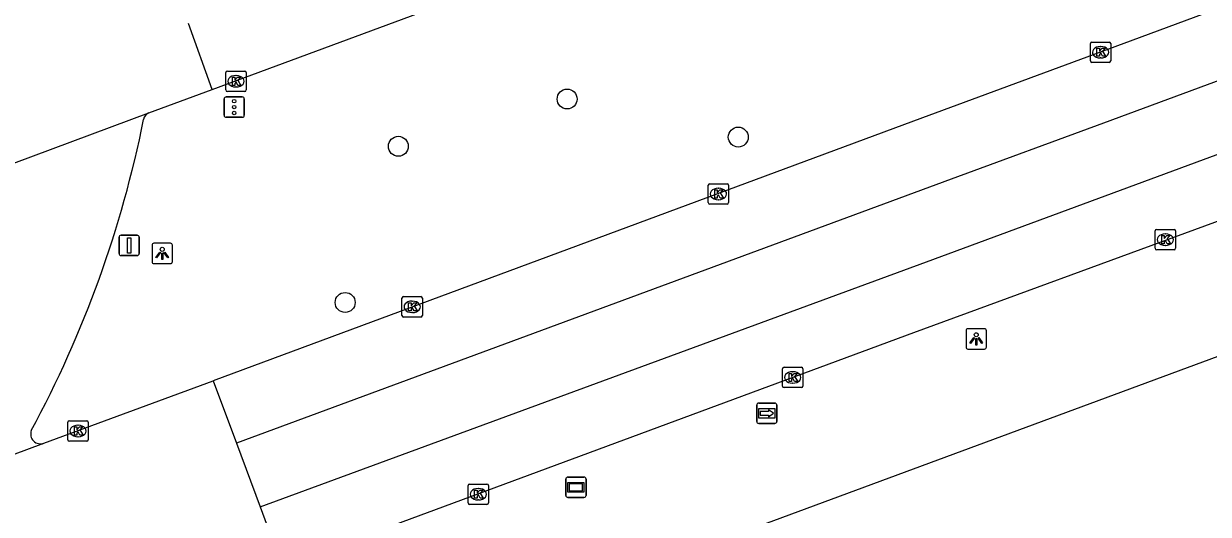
# Model space of a CAD drawing. Extents: x 160806 to 161707, y 383697 to 384148.
# Drawn here: x 160956.3 to 161014.5, y 383811.4 to 383835.4 of the extents above; entities that cross this region are included whole.
import ezdxf

# ---------------------------------------------------------------- set-up
doc = ezdxf.new("R2010")
doc.units = 0
for name, color, linetype in [('IMGEO_Boom', 7, 'Continuous'), ('IMGEO_Kolk', 7, 'Continuous'), ('IMGEO_Lichtpunt', 7, 'Continuous'), ('IMGEO_Reclamebord', 7, 'Continuous'), ('IMGEO_Rijbaan_lokaal_gesloten', 7, 'Continuous'), ('IMGEO_Verkeersbordpaal', 7, 'Continuous'), ('IMGEO_Verkeersregelinstallatiepaal', 7, 'Continuous'), ('IMGEO_Voetpad_open', 7, 'Continuous'), ('IMGEO_Wegwijzer', 7, 'Continuous')]:
    doc.layers.add(name, color=color, linetype=linetype)

msp = doc.modelspace()

# ---------------------------------------------------------------- linework, layer by layer
at = {"layer": 'IMGEO_Boom'}
for centre in [(160982.999, 383831.73), (160991.398, 383829.862), (160974.718, 383829.41), (160972.108, 383821.746)]:
    msp.add_circle(centre, 0.489, dxfattribs=at)
at = {"layer": 'IMGEO_Kolk'}
for p, q in [((161008.676, 383833.599), (161008.676, 383834.451)), ((161008.751, 383834.525), (161009.603, 383834.525)), ((161009.164, 383834.305), (161009.189, 383834.305)), ((161009.677, 383834.451), (161009.677, 383833.599)), ((161009.603, 383833.525), (161008.751, 383833.525)), ((161009.187, 383833.745), (161009.162, 383833.745)), ((160966.25, 383832.175), (160966.25, 383833.027)), ((160966.325, 383833.101), (160967.177, 383833.101)), ((160967.251, 383833.027), (160967.251, 383832.175)), ((160966.761, 383832.321), (160966.736, 383832.321)), ((160966.738, 383832.881), (160966.763, 383832.881)), ((160967.177, 383832.101), (160966.325, 383832.101)), ((160989.923, 383826.644), (160989.923, 383827.496)), ((160989.998, 383827.57), (160990.85, 383827.57)), ((160990.411, 383827.35), (160990.436, 383827.35)), ((160990.924, 383827.496), (160990.924, 383826.644)), ((160990.85, 383826.57), (160989.998, 383826.57)), ((160990.434, 383826.79), (160990.409, 383826.79)), ((161011.856, 383824.403), (161011.856, 383825.255)), ((161011.931, 383825.329), (161012.783, 383825.329)), ((161012.344, 383825.109), (161012.369, 383825.109)), ((161012.857, 383825.255), (161012.857, 383824.403)), ((161012.783, 383824.329), (161011.931, 383824.329)), ((161012.367, 383824.549), (161012.342, 383824.549)), ((160974.895, 383821.106), (160974.895, 383821.958)), ((160974.97, 383822.032), (160975.822, 383822.032)), ((160975.896, 383821.958), (160975.896, 383821.106)), ((160975.383, 383821.812), (160975.408, 383821.812)), ((160975.822, 383821.032), (160974.97, 383821.032)), ((160975.406, 383821.252), (160975.381, 383821.252)), ((160993.568, 383817.64), (160993.568, 383818.492)), ((160993.643, 383818.566), (160994.495, 383818.566)), ((160994.569, 383818.492), (160994.569, 383817.64)), ((160994.079, 383817.786), (160994.054, 383817.786)), ((160994.056, 383818.346), (160994.081, 383818.346)), ((160994.495, 383817.566), (160993.643, 383817.566)), ((160958.499, 383815.013), (160958.499, 383815.865)), ((160958.574, 383815.939), (160959.426, 383815.939)), ((160958.987, 383815.719), (160959.012, 383815.719)), ((160959.5, 383815.865), (160959.5, 383815.013)), ((160959.426, 383814.939), (160958.574, 383814.939)), ((160959.01, 383815.159), (160958.985, 383815.159)), ((160978.139, 383811.91), (160978.139, 383812.762)), ((160978.214, 383812.836), (160979.066, 383812.836)), ((160978.627, 383812.616), (160978.652, 383812.616)), ((160979.14, 383812.762), (160979.14, 383811.91)), ((160978.65, 383812.056), (160978.625, 383812.056)), ((160979.066, 383811.836), (160978.214, 383811.836))]:
    msp.add_line(p, q, dxfattribs=at)
for points in [[(161008.676, 383833.599), (161008.676, 383834.451)], [(161008.751, 383834.525), (161009.603, 383834.525)], [(161008.997, 383834.225), (161009.12, 383834.225), (161009.12, 383834.074), (161009.25, 383834.225), (161009.414, 383834.225), (161009.268, 383834.074), (161009.421, 383833.825), (161009.269, 383833.825), (161009.184, 383833.989), (161009.12, 383833.922), (161009.12, 383833.825), (161008.997, 383833.825), (161008.997, 383834.225)], [(161009.677, 383834.451), (161009.677, 383833.599)], [(161009.603, 383833.525), (161008.751, 383833.525)], [(160966.25, 383832.175), (160966.25, 383833.027)], [(160966.325, 383833.101), (160967.177, 383833.101)], [(160967.251, 383833.027), (160967.251, 383832.175)], [(160966.571, 383832.801), (160966.694, 383832.801), (160966.694, 383832.65), (160966.824, 383832.801), (160966.988, 383832.801), (160966.842, 383832.65), (160966.995, 383832.401), (160966.843, 383832.401), (160966.758, 383832.565), (160966.694, 383832.498), (160966.694, 383832.401), (160966.571, 383832.401), (160966.571, 383832.801)], [(160967.177, 383832.101), (160966.325, 383832.101)], [(160989.923, 383826.644), (160989.923, 383827.496)], [(160989.998, 383827.57), (160990.85, 383827.57)], [(160990.244, 383827.27), (160990.367, 383827.27), (160990.367, 383827.119), (160990.497, 383827.27), (160990.661, 383827.27), (160990.515, 383827.119), (160990.668, 383826.87), (160990.516, 383826.87), (160990.431, 383827.034), (160990.367, 383826.967), (160990.367, 383826.87), (160990.244, 383826.87), (160990.244, 383827.27)], [(160990.924, 383827.496), (160990.924, 383826.644)], [(160990.85, 383826.57), (160989.998, 383826.57)], [(161011.856, 383824.403), (161011.856, 383825.255)], [(161011.931, 383825.329), (161012.783, 383825.329)], [(161012.177, 383825.029), (161012.3, 383825.029), (161012.3, 383824.878), (161012.43, 383825.029), (161012.594, 383825.029), (161012.448, 383824.878), (161012.601, 383824.629), (161012.449, 383824.629), (161012.364, 383824.793), (161012.3, 383824.726), (161012.3, 383824.629), (161012.177, 383824.629), (161012.177, 383825.029)], [(161012.857, 383825.255), (161012.857, 383824.403)], [(161012.783, 383824.329), (161011.931, 383824.329)], [(160974.895, 383821.106), (160974.895, 383821.958)], [(160974.97, 383822.032), (160975.822, 383822.032)], [(160975.896, 383821.958), (160975.896, 383821.106)], [(160975.216, 383821.732), (160975.339, 383821.732), (160975.339, 383821.581), (160975.469, 383821.732), (160975.633, 383821.732), (160975.487, 383821.581), (160975.64, 383821.332), (160975.488, 383821.332), (160975.403, 383821.496), (160975.339, 383821.429), (160975.339, 383821.332), (160975.216, 383821.332), (160975.216, 383821.732)], [(160975.822, 383821.032), (160974.97, 383821.032)], [(160993.568, 383817.64), (160993.568, 383818.492)], [(160993.643, 383818.566), (160994.495, 383818.566)], [(160994.569, 383818.492), (160994.569, 383817.64)], [(160993.889, 383818.266), (160994.012, 383818.266), (160994.012, 383818.115), (160994.142, 383818.266), (160994.306, 383818.266), (160994.16, 383818.115), (160994.313, 383817.866), (160994.161, 383817.866), (160994.076, 383818.03), (160994.012, 383817.963), (160994.012, 383817.866), (160993.889, 383817.866), (160993.889, 383818.266)], [(160994.495, 383817.566), (160993.643, 383817.566)], [(160958.499, 383815.013), (160958.499, 383815.865)], [(160958.574, 383815.939), (160959.426, 383815.939)], [(160958.82, 383815.639), (160958.943, 383815.639), (160958.943, 383815.488), (160959.073, 383815.639), (160959.237, 383815.639), (160959.091, 383815.488), (160959.244, 383815.239), (160959.092, 383815.239), (160959.007, 383815.403), (160958.943, 383815.336), (160958.943, 383815.239), (160958.82, 383815.239), (160958.82, 383815.639)], [(160959.5, 383815.865), (160959.5, 383815.013)], [(160959.426, 383814.939), (160958.574, 383814.939)], [(160978.139, 383811.91), (160978.139, 383812.762)], [(160978.214, 383812.836), (160979.066, 383812.836)], [(160979.14, 383812.762), (160979.14, 383811.91)], [(160978.46, 383812.536), (160978.583, 383812.536), (160978.583, 383812.385), (160978.713, 383812.536), (160978.877, 383812.536), (160978.731, 383812.385), (160978.884, 383812.136), (160978.732, 383812.136), (160978.647, 383812.3), (160978.583, 383812.233), (160978.583, 383812.136), (160978.46, 383812.136), (160978.46, 383812.536)], [(160979.066, 383811.836), (160978.214, 383811.836)]]:
    msp.add_lwpolyline(points, dxfattribs=at)
for centre, start, end in [((161008.753, 383834.449), 91.55205, 178.44795), ((161008.753, 383834.449), 91.55205, 178.44795), ((161009.601, 383834.449), 1.55205, 88.44795), ((161009.601, 383834.449), 1.55205, 88.44795), ((161008.753, 383833.601), 181.55205, 268.44795), ((161008.753, 383833.601), 181.55205, 268.44795), ((161009.601, 383833.601), 271.55205, 358.44795), ((161009.601, 383833.601), 271.55205, 358.44795), ((160966.327, 383833.025), 91.55205, 178.44795), ((160966.327, 383833.025), 91.55205, 178.44795), ((160967.175, 383833.025), 1.55205, 88.44795), ((160967.175, 383833.025), 1.55205, 88.44795), ((160966.327, 383832.177), 181.55205, 268.44795), ((160966.327, 383832.177), 181.55205, 268.44795), ((160967.175, 383832.177), 271.55205, 358.44795), ((160967.175, 383832.177), 271.55205, 358.44795), ((160990, 383827.494), 91.55205, 178.44795), ((160990, 383827.494), 91.55205, 178.44795), ((160990.848, 383827.494), 1.55205, 88.44795), ((160990.848, 383827.494), 1.55205, 88.44795), ((160990, 383826.646), 181.55205, 268.44795), ((160990, 383826.646), 181.55205, 268.44795), ((160990.848, 383826.646), 271.55205, 358.44795), ((160990.848, 383826.646), 271.55205, 358.44795), ((161011.933, 383825.253), 91.55205, 178.44795), ((161011.933, 383825.253), 91.55205, 178.44795), ((161012.781, 383825.253), 1.55205, 88.44795), ((161012.781, 383825.253), 1.55205, 88.44795), ((161011.933, 383824.405), 181.55205, 268.44795), ((161011.933, 383824.405), 181.55205, 268.44795), ((161012.781, 383824.405), 271.55205, 358.44795), ((161012.781, 383824.405), 271.55205, 358.44795), ((160974.972, 383821.956), 91.55205, 178.44795), ((160974.972, 383821.956), 91.55205, 178.44795), ((160975.82, 383821.956), 1.55205, 88.44795), ((160975.82, 383821.956), 1.55205, 88.44795), ((160974.972, 383821.108), 181.55205, 268.44795), ((160974.972, 383821.108), 181.55205, 268.44795), ((160975.82, 383821.108), 271.55205, 358.44795), ((160975.82, 383821.108), 271.55205, 358.44795), ((160993.645, 383818.49), 91.55205, 178.44795), ((160993.645, 383818.49), 91.55205, 178.44795), ((160994.493, 383818.49), 1.55205, 88.44795), ((160994.493, 383818.49), 1.55205, 88.44795), ((160993.645, 383817.642), 181.55205, 268.44795), ((160993.645, 383817.642), 181.55205, 268.44795), ((160994.493, 383817.642), 271.55205, 358.44795), ((160994.493, 383817.642), 271.55205, 358.44795), ((160958.576, 383815.863), 91.55205, 178.44795), ((160958.576, 383815.863), 91.55205, 178.44795), ((160959.424, 383815.863), 1.55205, 88.44795), ((160959.424, 383815.863), 1.55205, 88.44795), ((160958.576, 383815.015), 181.55205, 268.44795), ((160958.576, 383815.015), 181.55205, 268.44795), ((160959.424, 383815.015), 271.55205, 358.44795), ((160959.424, 383815.015), 271.55205, 358.44795), ((160978.216, 383812.76), 91.55205, 178.44795), ((160978.216, 383812.76), 91.55205, 178.44795), ((160979.064, 383812.76), 1.55205, 88.44795), ((160979.064, 383812.76), 1.55205, 88.44795), ((160978.216, 383811.912), 181.55205, 268.44795), ((160978.216, 383811.912), 181.55205, 268.44795), ((160979.064, 383811.912), 271.55205, 358.44795), ((160979.064, 383811.912), 271.55205, 358.44795)]:
    msp.add_arc(centre, 0.0765, start, end, dxfattribs=at)
for centre, major_axis, ratio, start_param, end_param in [((161009.163, 383834.025), (-0.387, 0.002), 0.722429, 4.712389, 7.853982), ((161009.188, 383834.025), (-0.39, 0.002), 0.717154, 1.570796, 4.712389), ((160966.737, 383832.601), (-0.387, 0.002), 0.722429, 4.712389, 7.853982), ((160966.762, 383832.601), (-0.39, 0.002), 0.717154, 1.570796, 4.712389), ((160990.41, 383827.07), (-0.387, 0.002), 0.722429, 4.712389, 7.853982), ((160990.435, 383827.07), (-0.39, 0.002), 0.717154, 1.570796, 4.712389), ((161012.343, 383824.829), (-0.387, 0.002), 0.722429, 4.712389, 7.853982), ((161012.368, 383824.829), (-0.39, 0.002), 0.717154, 1.570796, 4.712389), ((160975.382, 383821.532), (-0.387, 0.002), 0.722429, 4.712389, 7.853982), ((160975.407, 383821.532), (-0.39, 0.002), 0.717154, 1.570796, 4.712389), ((160994.055, 383818.066), (-0.387, 0.002), 0.722429, 4.712389, 7.853982), ((160994.08, 383818.066), (-0.39, 0.002), 0.717154, 1.570796, 4.712389), ((160958.986, 383815.439), (-0.387, 0.002), 0.722429, 4.712389, 7.853982), ((160959.011, 383815.439), (-0.39, 0.002), 0.717154, 1.570796, 4.712389), ((160978.626, 383812.336), (-0.387, 0.002), 0.722429, 4.712389, 7.853982), ((160978.651, 383812.336), (-0.39, 0.002), 0.717154, 1.570796, 4.712389)]:
    msp.add_ellipse(centre, major_axis=major_axis, ratio=ratio, start_param=start_param, end_param=end_param, dxfattribs=at)
at = {"layer": 'IMGEO_Lichtpunt'}
for p, q in [((160962.631, 383824.556), (160962.631, 383823.749)), ((160962.631, 383824.556), (160962.631, 383823.749)), ((160963.533, 383824.651), (160962.725, 383824.651)), ((160963.533, 383824.651), (160962.725, 383824.651)), ((160963.627, 383823.749), (160963.627, 383824.556)), ((160963.627, 383823.749), (160963.627, 383824.556)), ((160962.725, 383823.655), (160963.533, 383823.655)), ((160962.725, 383823.655), (160963.533, 383823.655)), ((161002.576, 383820.362), (161002.576, 383819.555)), ((161002.576, 383820.362), (161002.576, 383819.555)), ((161003.478, 383820.457), (161002.67, 383820.457)), ((161003.478, 383820.457), (161002.67, 383820.457)), ((161003.572, 383819.555), (161003.572, 383820.362)), ((161003.572, 383819.555), (161003.572, 383820.362)), ((161002.67, 383819.461), (161003.478, 383819.461)), ((161002.67, 383819.461), (161003.478, 383819.461))]:
    msp.add_line(p, q, dxfattribs=at)
for points in [[(160963.005, 383824.22), (160963.044, 383824.192), (160962.856, 383823.93), (160962.818, 383823.957), (160963.005, 383824.22)], [(160963.107, 383824.172), (160963.154, 383824.172), (160963.154, 383823.85), (160963.107, 383823.85), (160963.107, 383824.172)], [(160963.217, 383824.192), (160963.255, 383824.219), (160963.442, 383823.957), (160963.403, 383823.929), (160963.217, 383824.192)], [(161002.95, 383820.026), (161002.989, 383819.998), (161002.801, 383819.736), (161002.763, 383819.763), (161002.95, 383820.026)], [(161003.052, 383819.978), (161003.099, 383819.978), (161003.099, 383819.656), (161003.052, 383819.656), (161003.052, 383819.978)], [(161003.162, 383819.998), (161003.2, 383820.025), (161003.387, 383819.763), (161003.348, 383819.735), (161003.162, 383819.998)]]:
    msp.add_lwpolyline(points, dxfattribs=at)
for centre in [(160963.13, 383824.354), (161003.075, 383820.16)]:
    msp.add_circle(centre, 0.0994, dxfattribs=at)
for centre, start, end in [((160962.725, 383824.556), 90, 180), ((160962.725, 383824.556), 90, 180), ((160963.533, 383824.556), 0, 90), ((160963.533, 383824.556), 0, 90), ((160962.725, 383823.749), 180, 270), ((160962.725, 383823.749), 180, 270), ((160963.533, 383823.749), 270, 0), ((160963.533, 383823.749), 270, 360), ((161002.67, 383820.362), 90, 180), ((161002.67, 383820.362), 90, 180), ((161003.478, 383820.362), 0, 90), ((161003.478, 383820.362), 0, 90), ((161002.67, 383819.555), 180, 270), ((161002.67, 383819.555), 180, 270), ((161003.478, 383819.555), 270, 0), ((161003.478, 383819.555), 270, 360)]:
    msp.add_arc(centre, 0.0946, start, end, dxfattribs=at)
at = {"layer": 'IMGEO_Reclamebord'}
for p, q in [((160983.036, 383813.177), (160983.826, 383813.177)), ((160983.826, 383813.177), (160983.036, 383813.177)), ((160982.936, 383812.277), (160982.936, 383813.077)), ((160982.936, 383813.077), (160982.936, 383812.277)), ((160983.926, 383813.077), (160983.926, 383812.277)), ((160983.926, 383812.277), (160983.926, 383813.077)), ((160983.826, 383812.177), (160983.036, 383812.177)), ((160983.036, 383812.177), (160983.826, 383812.177))]:
    msp.add_line(p, q, dxfattribs=at)
for points in [[(160983.037, 383812.909), (160983.825, 383812.909), (160983.825, 383812.445), (160983.037, 383812.445), (160983.037, 383812.909)], [(160983.102, 383812.844), (160983.102, 383812.51), (160983.76, 383812.51), (160983.76, 383812.844), (160983.102, 383812.844)]]:
    msp.add_lwpolyline(points, dxfattribs=at)
for centre, start, end in [((160983.036, 383813.077), 90, 180), ((160983.036, 383813.077), 90, 180), ((160983.826, 383813.077), 0, 90), ((160983.826, 383813.077), 360, 90), ((160983.036, 383812.277), 180, 270), ((160983.036, 383812.277), 180, 270), ((160983.826, 383812.277), 270, 0), ((160983.826, 383812.277), 270, 0)]:
    msp.add_arc(centre, 0.1, start, end, dxfattribs=at)
at = {"layer": 'IMGEO_Rijbaan_lokaal_gesloten'}
for points in [[(161130.73, 383875.543), (161100.785, 383864.404), (161068.088, 383852.305), (161054.975, 383847.445), (161009.318, 383830.547), (161001.838, 383827.792), (160966.768, 383814.836)], [(160965.586, 383832.2), (161000, 383844.934), (161014.16, 383850.173), (161018.713, 383851.854)], [(161048.71, 383848.68), (161010.322, 383834.458), (161000, 383830.636), (160965.623, 383817.907)], [(160967.931, 383811.718), (161000.642, 383823.738), (161029.952, 383834.573), (161050.221, 383842.097), (161054.918, 383843.967)], [(160965.586, 383832.2), (160964.422, 383835.435)], [(161041.168, 383835.417), (161032.546, 383832.218), (161028.555, 383830.723), (161000, 383820.253), (160969.022, 383808.791)], [(160962.476, 383831.049), (160965.586, 383832.2)], [(160950.168, 383826.47), (160962.476, 383831.049)], [(160957.325, 383814.835), (160965.623, 383817.907)], [(160965.623, 383817.907), (160966.768, 383814.836)], [(160923.983, 383802.443), (160957.325, 383814.835)], [(160966.768, 383814.836), (160967.931, 383811.718)], [(160967.931, 383811.718), (160969.022, 383808.791)]]:
    msp.add_lwpolyline(points, dxfattribs=at)
for centre, radius, start, end in [((160908.341, 383841.549), 54.952, 331.65675, 348.64481), ((160962.657, 383830.638), 0.449, 113.70537, 168.1475), ((160957.159, 383815.291), 0.485, 159.44958, 289.99862)]:
    msp.add_arc(centre, radius, start, end, dxfattribs=at)
at = {"layer": 'IMGEO_Verkeersbordpaal'}
for p, q in [((160961.012, 383824.148), (160961.012, 383824.948)), ((160961.012, 383824.948), (160961.012, 383824.148)), ((160961.112, 383825.048), (160961.902, 383825.048)), ((160961.902, 383825.048), (160961.112, 383825.048)), ((160962.002, 383824.948), (160962.002, 383824.148)), ((160962.002, 383824.148), (160962.002, 383824.948)), ((160961.902, 383824.048), (160961.112, 383824.048)), ((160961.112, 383824.048), (160961.902, 383824.048))]:
    msp.add_line(p, q, dxfattribs=at)
msp.add_lwpolyline([(160961.432, 383824.923), (160961.582, 383824.923), (160961.582, 383824.173), (160961.432, 383824.173), (160961.432, 383824.923)], dxfattribs=at)
for centre, start, end in [((160961.112, 383824.948), 90, 180), ((160961.112, 383824.948), 90, 180), ((160961.902, 383824.948), 0, 90), ((160961.902, 383824.948), 360, 90), ((160961.112, 383824.148), 180, 270), ((160961.112, 383824.148), 180, 270), ((160961.902, 383824.148), 270, 0), ((160961.902, 383824.148), 270, 0)]:
    msp.add_arc(centre, 0.1, start, end, dxfattribs=at)
at = {"layer": 'IMGEO_Verkeersregelinstallatiepaal'}
for p, q in [((160966.168, 383830.933), (160966.168, 383831.733)), ((160966.168, 383831.733), (160966.168, 383830.933)), ((160966.268, 383831.833), (160967.058, 383831.833)), ((160967.058, 383831.833), (160966.268, 383831.833)), ((160967.158, 383831.733), (160967.158, 383830.933)), ((160967.158, 383830.933), (160967.158, 383831.733)), ((160967.058, 383830.833), (160966.268, 383830.833)), ((160966.268, 383830.833), (160967.058, 383830.833))]:
    msp.add_line(p, q, dxfattribs=at)
for centre in [(160966.663, 383831.623), (160966.663, 383831.333), (160966.663, 383831.043)]:
    msp.add_circle(centre, 0.085, dxfattribs=at)
for centre, start, end in [((160966.268, 383831.733), 90, 180), ((160966.268, 383831.733), 90, 180), ((160967.058, 383831.733), 0, 90), ((160967.058, 383831.733), 360, 90), ((160966.268, 383830.933), 180, 270), ((160966.268, 383830.933), 180, 270), ((160967.058, 383830.933), 270, 0), ((160967.058, 383830.933), 270, 0)]:
    msp.add_arc(centre, 0.1, start, end, dxfattribs=at)
at = {"layer": 'IMGEO_Voetpad_open'}
msp.add_lwpolyline([(160972.133, 383803.285), (161000, 383813.59), (161039.894, 383828.343), (161042.601, 383829.309)], dxfattribs=at)
at = {"layer": 'IMGEO_Wegwijzer'}
for p, q in [((160992.303, 383815.907), (160992.303, 383816.707)), ((160992.303, 383816.707), (160992.303, 383815.907)), ((160992.403, 383816.807), (160993.193, 383816.807)), ((160993.193, 383816.807), (160992.403, 383816.807)), ((160993.293, 383816.707), (160993.293, 383815.907)), ((160993.293, 383815.907), (160993.293, 383816.707)), ((160993.193, 383815.807), (160992.403, 383815.807)), ((160992.403, 383815.807), (160993.193, 383815.807))]:
    msp.add_line(p, q, dxfattribs=at)
for points in [[(160992.404, 383816.539), (160993.192, 383816.539), (160993.192, 383816.075), (160992.404, 383816.075), (160992.404, 383816.539)], [(160992.469, 383816.391), (160992.469, 383816.307), (160992.469, 383816.223), (160992.88, 383816.223), (160992.88, 383816.14), (160993.127, 383816.307), (160992.88, 383816.474), (160992.88, 383816.391), (160992.469, 383816.391)]]:
    msp.add_lwpolyline(points, dxfattribs=at)
for centre, start, end in [((160992.403, 383816.707), 90, 180), ((160992.403, 383816.707), 90, 180), ((160993.193, 383816.707), 0, 90), ((160993.193, 383816.707), 360, 90), ((160992.403, 383815.907), 180, 270), ((160992.403, 383815.907), 180, 270), ((160993.193, 383815.907), 270, 0), ((160993.193, 383815.907), 270, 0)]:
    msp.add_arc(centre, 0.1, start, end, dxfattribs=at)

doc.saveas('drawing.dxf')
